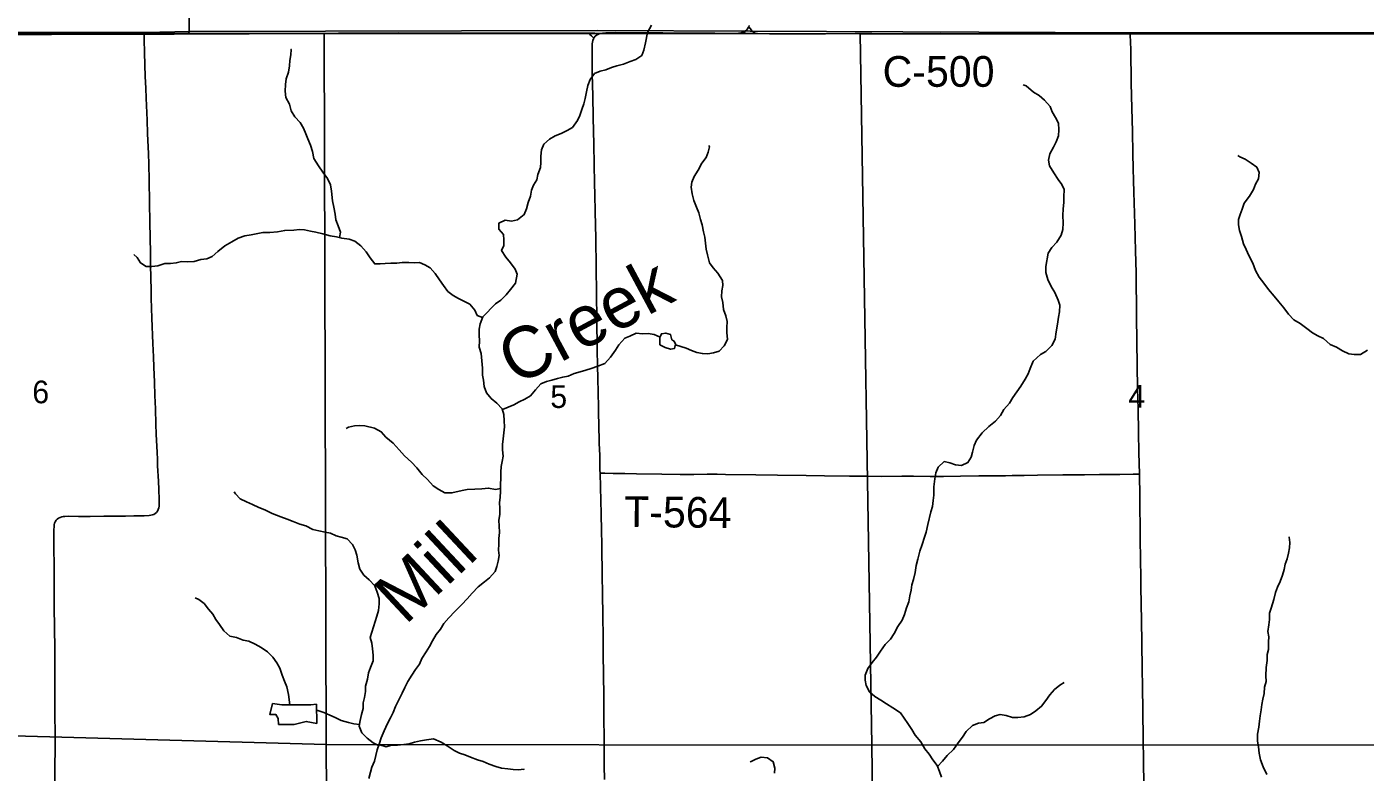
# Model space of a CAD drawing. Extents: x 1874609 to 2204689, y 815661 to 1281160.
# Drawn here: x 2015153 to 2028222, y 1083063 to 1090342 of the extents above; entities that cross this region are included whole.
import ezdxf

# ---------------------------------------------------------------- set-up
doc = ezdxf.new("R2010")
doc.units = 0
for name, color, linetype in [('GM_X_County_Road', 7, 'Continuous'), ('GM_X_County_Road_Text', 7, 'Continuous'), ('GM_X_Minor_Lake', 7, 'Continuous'), ('GM_X_Minor_River', 7, 'Continuous'), ('GM_X_Minor_River_Text', 7, 'Continuous'), ('GM_X_Section', 7, 'Continuous'), ('GM_X_Section_Text', 7, 'Continuous'), ('GM_X_State_Route', 7, 'Continuous'), ('GM_X_Township', 7, 'Continuous'), ('GM_X_Township_Road', 7, 'Continuous'), ('GM_X_Township_Road_Text', 7, 'Continuous')]:
    doc.layers.add(name, color=color, linetype=linetype)

msp = doc.modelspace()

# ---------------------------------------------------------------- linework, layer by layer
at = {"layer": 'GM_X_County_Road'}
for points in [[(2014136, 1090278), (2014258, 1090279), (2014533, 1090279), (2014696, 1090280), (2015031, 1090278), (2015407, 1090278), (2015408, 1090278), (2015670, 1090277), (2015818, 1090276), (2016179, 1090277), (2016298, 1090277)], [(2016298, 1090277), (2016573, 1090276), (2016737, 1090276)], [(2016737, 1090276), (2016753, 1090276), (2016917, 1090277), (2017081, 1090277), (2017212, 1090277), (2017409, 1090277), (2017540, 1090277), (2017737, 1090278), (2018197, 1090280), (2018443, 1090280), (2018590, 1090280), (2018787, 1090282), (2019000, 1090280), (2019165, 1090280), (2019345, 1090281), (2019673, 1090281), (2019952, 1090281), (2020083, 1090281), (2020296, 1090281), (2020460, 1090281), (2020620, 1090281)], [(2020620, 1090281), (2020624, 1090281), (2020699, 1090281), (2020723, 1090278), (2020745, 1090274)], [(2020620, 1090281), (2020644, 1090273), (2020652, 1090268), (2020668, 1090255), (2020690, 1090231)], [(2022146, 1090288), (2022161, 1090282), (2022168, 1090280), (2022174, 1090279), (2022268, 1090277)], [(2022203, 1090342), (2022216, 1090325), (2022230, 1090309), (2022246, 1090294), (2022261, 1090282), (2022268, 1090277)], [(2022268, 1090277), (2022289, 1090276), (2022404, 1090273), (2022634, 1090274), (2022951, 1090274), (2023241, 1090276), (2023405, 1090275), (2023618, 1090274), (2023717, 1090274), (2024078, 1090275), (2024193, 1090274), (2024291, 1090273), (2024488, 1090274), (2024668, 1090275), (2024882, 1090275), (2025013, 1090276), (2025161, 1090278), (2025226, 1090279), (2025357, 1090280), (2025456, 1090280), (2025603, 1090278), (2025833, 1090277), (2025927, 1090278)], [(2025927, 1090278), (2025981, 1090278), (2026178, 1090278), (2026325, 1090278), (2026522, 1090279), (2026604, 1090279), (2026834, 1090279), (2027014, 1090279), (2027162, 1090279), (2027326, 1090278), (2027523, 1090277), (2027621, 1090277), (2027835, 1090277), (2027949, 1090278), (2028113, 1090278), (2028294, 1090277), (2028458, 1090277), (2028596, 1090276)]]:
    msp.add_lwpolyline(points, dxfattribs=at)
at = {"layer": 'GM_X_Minor_Lake'}
for points in [[(2021452, 1087285), (2021440, 1087337), (2021392, 1087352), (2021350, 1087344), (2021336, 1087308), (2021335, 1087238), (2021385, 1087211), (2021439, 1087193), (2021479, 1087201), (2021488, 1087243), (2021476, 1087273)], [(2021476, 1087273), (2021452, 1087285)], [(2017983, 1083727), (2017926, 1083723), (2017760, 1083720), (2017644, 1083721), (2017554, 1083734), (2017525, 1083628), (2017585, 1083627), (2017609, 1083587), (2017611, 1083531), (2017763, 1083528), (2017882, 1083559), (2017986, 1083538)], [(2017986, 1083538), (2017983, 1083727)]]:
    msp.add_lwpolyline(points, dxfattribs=at)
at = {"layer": 'GM_X_Minor_River'}
for points in [[(2019782, 1085931), (2019782, 1085993), (2019786, 1086048), (2019794, 1086098), (2019805, 1086150), (2019799, 1086210), (2019799, 1086264), (2019804, 1086320), (2019812, 1086377), (2019818, 1086437), (2019815, 1086495), (2019811, 1086555), (2019795, 1086611), (2019743, 1086668), (2019689, 1086712), (2019642, 1086767), (2019620, 1086831), (2019614, 1086890), (2019603, 1086940), (2019603, 1087010), (2019597, 1087080), (2019590, 1087153), (2019570, 1087213), (2019572, 1087275), (2019571, 1087331), (2019571, 1087390), (2019579, 1087442), (2019606, 1087510), (2019730, 1087637), (2019783, 1087673), (2019835, 1087725), (2019877, 1087777), (2019926, 1087839), (2019940, 1087925), (2019923, 1087975), (2019875, 1088038), (2019831, 1088092), (2019789, 1088157), (2019810, 1088207), (2019812, 1088263), (2019808, 1088313), (2019764, 1088366), (2019763, 1088426), (2019823, 1088454), (2019885, 1088445), (2019945, 1088457), (2020010, 1088509), (2020034, 1088563), (2020048, 1088625), (2020073, 1088687), (2020081, 1088747), (2020101, 1088797), (2020132, 1088849), (2020144, 1088901), (2020168, 1088967), (2020171, 1089017), (2020173, 1089080), (2020179, 1089140), (2020202, 1089196), (2020258, 1089244), (2020312, 1089277), (2020372, 1089301), (2020429, 1089329), (2020483, 1089359), (2020531, 1089427), (2020554, 1089477), (2020574, 1089535), (2020592, 1089591), (2020607, 1089643), (2020619, 1089707), (2020633, 1089769), (2020654, 1089827), (2020698, 1089887), (2020752, 1089909), (2020807, 1089921), (2020863, 1089946), (2020915, 1089960), (2020981, 1089978), (2021045, 1090003), (2021100, 1090021), (2021158, 1090063), (2021178, 1090115), (2021193, 1090185), (2021215, 1090285), (2021252, 1090359)], [(2018207, 1088283), (2018215, 1088336), (2018194, 1088398), (2018172, 1088458), (2018164, 1088511), (2018152, 1088581), (2018139, 1088643), (2018129, 1088736), (2018119, 1088798), (2018090, 1088860), (2018044, 1088923), (2018000, 1088985), (2017957, 1089056), (2017943, 1089124), (2017925, 1089186), (2017899, 1089247), (2017878, 1089297), (2017856, 1089351), (2017822, 1089406), (2017770, 1089462), (2017735, 1089521), (2017717, 1089587), (2017681, 1089652), (2017675, 1089714), (2017680, 1089780), (2017686, 1089834), (2017708, 1089898), (2017719, 1089962), (2017723, 1090013), (2017731, 1090069), (2017734, 1090121), (2017738, 1090121)], [(2023742, 1084667), (2023767, 1084727), (2023775, 1084785), (2023787, 1084840), (2023794, 1084892), (2023812, 1084946), (2023828, 1085014), (2023839, 1085082), (2023855, 1085144), (2023873, 1085222), (2023896, 1085286), (2023920, 1085357), (2023935, 1085407), (2023951, 1085483), (2023982, 1085605), (2023998, 1085657), (2024002, 1085715), (2024011, 1085769), (2024009, 1085850), (2024019, 1085928), (2024028, 1085988), (2024052, 1086042), (2024112, 1086096), (2024165, 1086083), (2024223, 1086065), (2024279, 1086057), (2024343, 1086086), (2024373, 1086140), (2024389, 1086190), (2024404, 1086253), (2024426, 1086307), (2024481, 1086378), (2024547, 1086440), (2024613, 1086490), (2024660, 1086548), (2024694, 1086606), (2024749, 1086668), (2024781, 1086722), (2024821, 1086778), (2024860, 1086832), (2024902, 1086900), (2024932, 1086952), (2024951, 1087006), (2024981, 1087076), (2025050, 1087141), (2025102, 1087173), (2025162, 1087231), (2025193, 1087293), (2025205, 1087363), (2025218, 1087437), (2025228, 1087508), (2025238, 1087558), (2025239, 1087624), (2025225, 1087674), (2025191, 1087749), (2025157, 1087805), (2025124, 1087874), (2025104, 1087944), (2025102, 1088000), (2025125, 1088130), (2025161, 1088186), (2025212, 1088240), (2025254, 1088308), (2025269, 1088362), (2025273, 1088427), (2025269, 1088499), (2025274, 1088563), (2025278, 1088625), (2025280, 1088681), (2025281, 1088752), (2025259, 1088802), (2025225, 1088852), (2025181, 1088917), (2025140, 1088983), (2025130, 1089040), (2025144, 1089102), (2025179, 1089166), (2025205, 1089220), (2025227, 1089276), (2025230, 1089336), (2025226, 1089400), (2025198, 1089457), (2025166, 1089513), (2025147, 1089563), (2025091, 1089626), (2025037, 1089672), (2024983, 1089703), (2024913, 1089764), (2024883, 1089774)], [(2021486, 1087237), (2021590, 1087204), (2021644, 1087180), (2021696, 1087161), (2021750, 1087151), (2021804, 1087150), (2021858, 1087160), (2021914, 1087176), (2021963, 1087228), (2021995, 1087290), (2021989, 1087356), (2021989, 1087406), (2021992, 1087464), (2021978, 1087521), (2021956, 1087581), (2021951, 1087649), (2021937, 1087706), (2021939, 1087764), (2021950, 1087816), (2021946, 1087866), (2021902, 1087937), (2021856, 1087987), (2021821, 1088037), (2021801, 1088114), (2021787, 1088170), (2021779, 1088230), (2021774, 1088287), (2021762, 1088341), (2021748, 1088407), (2021731, 1088459), (2021715, 1088526), (2021691, 1088580), (2021667, 1088645), (2021650, 1088711), (2021640, 1088775), (2021648, 1088825), (2021669, 1088881), (2021709, 1088943), (2021746, 1089009), (2021786, 1089065), (2021806, 1089117), (2021818, 1089171), (2021813, 1089183)], [(2027124, 1088033), (2027086, 1088108), (2027061, 1088168), (2027035, 1088222), (2027013, 1088295), (2026996, 1088353), (2026986, 1088407), (2026984, 1088460), (2027000, 1088510), (2027021, 1088562), (2027041, 1088620), (2027093, 1088688), (2027132, 1088754), (2027150, 1088804), (2027181, 1088856), (2027185, 1088920), (2027163, 1088970), (2027109, 1089009), (2027049, 1089051), (2026997, 1089072), (2026979, 1089084)], [(2019602, 1087502), (2019551, 1087524), (2019528, 1087575), (2019478, 1087633), (2019422, 1087664), (2019370, 1087688), (2019318, 1087718), (2019266, 1087757), (2019222, 1087815), (2019183, 1087870), (2019141, 1087934), (2019093, 1087989), (2019041, 1088019), (2018987, 1088040), (2018935, 1088038), (2018883, 1088042), (2018819, 1088041), (2018767, 1088033), (2018709, 1088033), (2018654, 1088030), (2018604, 1088026), (2018550, 1088026), (2018506, 1088087), (2018467, 1088143), (2018415, 1088202), (2018355, 1088248), (2018301, 1088267), (2018229, 1088277), (2018177, 1088292), (2018115, 1088302), (2018043, 1088319), (2017977, 1088335), (2017925, 1088346), (2017865, 1088358), (2017815, 1088362), (2017760, 1088357), (2017672, 1088353), (2017600, 1088340), (2017526, 1088332), (2017458, 1088332), (2017394, 1088321), (2017343, 1088311), (2017281, 1088302), (2017217, 1088278), (2017155, 1088242), (2017088, 1088204), (2017018, 1088147), (2016962, 1088099), (2016911, 1088077), (2016853, 1088071), (2016789, 1088050), (2016725, 1088046), (2016665, 1088049), (2016613, 1088037), (2016557, 1088031), (2016502, 1088032), (2016434, 1088008), (2016374, 1088002), (2016320, 1088001), (2016262, 1088037), (2016230, 1088090), (2016198, 1088118)], [(2028244, 1087183), (2028177, 1087143), (2028113, 1087142), (2028061, 1087150), (2027999, 1087177), (2027943, 1087213), (2027879, 1087240), (2027815, 1087298), (2027759, 1087325), (2027707, 1087353), (2027652, 1087396), (2027586, 1087446), (2027526, 1087479), (2027472, 1087537), (2027428, 1087598), (2027379, 1087656), (2027333, 1087713), (2027279, 1087777), (2027233, 1087840), (2027185, 1087898), (2027152, 1087961), (2027124, 1088033)], [(2019797, 1086604), (2019855, 1086627), (2019910, 1086651), (2019962, 1086679), (2020016, 1086706), (2020070, 1086738), (2020121, 1086798), (2020171, 1086856), (2020229, 1086880), (2020280, 1086891), (2020336, 1086907), (2020386, 1086921), (2020440, 1086932), (2020498, 1086958), (2020556, 1086972), (2020613, 1086988), (2020663, 1087007), (2020729, 1087029), (2020799, 1087053), (2020854, 1087116), (2020902, 1087184), (2020935, 1087236), (2020993, 1087302), (2021043, 1087322), (2021102, 1087352), (2021164, 1087345), (2021220, 1087347), (2021278, 1087336), (2021337, 1087312)], [(2019779, 1085833), (2019729, 1085825), (2019663, 1085838), (2019595, 1085830), (2019527, 1085826), (2019454, 1085823), (2019404, 1085813), (2019304, 1085790), (2019236, 1085792), (2019176, 1085825), (2019120, 1085861), (2019066, 1085922), (2019014, 1085972), (2018961, 1086035), (2018909, 1086091), (2018841, 1086154), (2018789, 1086211), (2018731, 1086275), (2018660, 1086336), (2018614, 1086388), (2018548, 1086423), (2018454, 1086445), (2018404, 1086448), (2018354, 1086444), (2018295, 1086432), (2018271, 1086421)], [(2018492, 1083003), (2018510, 1083063), (2018522, 1083113), (2018549, 1083171), (2018563, 1083228), (2018573, 1083282), (2018594, 1083338), (2018614, 1083400), (2018642, 1083468), (2018675, 1083538), (2018705, 1083594), (2018730, 1083648), (2018754, 1083704), (2018778, 1083756), (2018819, 1083834), (2018843, 1083890), (2018873, 1083948), (2018912, 1084012), (2018950, 1084068), (2018987, 1084120), (2019009, 1084174), (2019053, 1084240), (2019084, 1084292), (2019114, 1084346), (2019150, 1084408), (2019193, 1084460), (2019225, 1084516), (2019273, 1084570), (2019334, 1084632), (2019400, 1084701), (2019453, 1084757), (2019501, 1084813), (2019560, 1084875), (2019622, 1084921), (2019672, 1084962), (2019725, 1085022), (2019743, 1085072), (2019755, 1085125), (2019766, 1085181), (2019760, 1085233), (2019762, 1085289), (2019762, 1085345), (2019769, 1085405), (2019767, 1085468), (2019763, 1085522), (2019772, 1085584), (2019772, 1085638), (2019768, 1085696), (2019775, 1085747), (2019779, 1085809), (2019779, 1085875), (2019782, 1085931)], [(2018589, 1083324), (2018536, 1083352), (2018478, 1083397), (2018426, 1083447), (2018400, 1083512), (2018409, 1083570), (2018421, 1083626), (2018437, 1083684), (2018438, 1083740), (2018450, 1083794), (2018460, 1083852), (2018462, 1083905), (2018479, 1083971), (2018491, 1084033), (2018509, 1084087), (2018534, 1084151), (2018534, 1084207), (2018528, 1084269), (2018521, 1084322), (2018507, 1084378), (2018538, 1084482), (2018556, 1084536), (2018570, 1084588), (2018587, 1084642), (2018595, 1084707), (2018595, 1084761), (2018575, 1084823), (2018550, 1084883), (2018496, 1084942), (2018444, 1084988), (2018404, 1085047), (2018389, 1085109), (2018375, 1085184), (2018359, 1085234), (2018333, 1085286), (2018282, 1085341), (2018224, 1085359), (2018174, 1085370), (2018120, 1085396), (2018068, 1085408), (2018006, 1085421), (2017947, 1085435), (2017878, 1085470), (2017818, 1085486), (2017754, 1085513), (2017694, 1085535), (2017634, 1085558), (2017548, 1085590), (2017478, 1085625), (2017420, 1085649), (2017356, 1085676), (2017298, 1085704), (2017238, 1085733), (2017192, 1085783), (2017178, 1085801)], [(2027263, 1083040), (2027224, 1083115), (2027201, 1083186), (2027187, 1083248), (2027179, 1083310), (2027169, 1083367), (2027170, 1083435), (2027184, 1083503), (2027191, 1083561), (2027195, 1083613), (2027205, 1083673), (2027213, 1083726), (2027222, 1083776), (2027234, 1083832), (2027240, 1083894), (2027255, 1083948), (2027251, 1084004), (2027255, 1084085), (2027264, 1084155), (2027266, 1084213), (2027278, 1084263), (2027277, 1084335), (2027281, 1084385), (2027271, 1084436), (2027280, 1084504), (2027286, 1084556), (2027286, 1084616), (2027303, 1084666), (2027329, 1084750), (2027345, 1084819), (2027366, 1084871), (2027390, 1084927), (2027414, 1084989), (2027431, 1085043), (2027441, 1085095), (2027459, 1085147), (2027474, 1085201), (2027484, 1085253), (2027486, 1085307), (2027479, 1085360), (2027477, 1085360)], [(2017722, 1083721), (2017709, 1083823), (2017693, 1083897), (2017669, 1083954), (2017647, 1084012), (2017624, 1084079), (2017596, 1084133), (2017556, 1084187), (2017504, 1084240), (2017443, 1084282), (2017383, 1084313), (2017321, 1084343), (2017267, 1084352), (2017201, 1084380), (2017137, 1084393), (2017077, 1084445), (2017035, 1084506), (2016999, 1084556), (2016971, 1084607), (2016928, 1084657), (2016886, 1084710), (2016834, 1084750), (2016798, 1084766)], [(2024086, 1083015), (2024066, 1083070), (2024041, 1083128), (2023999, 1083186), (2023963, 1083241), (2023923, 1083291), (2023882, 1083360), (2023828, 1083426), (2023794, 1083479), (2023756, 1083539), (2023721, 1083592), (2023683, 1083642), (2023609, 1083691), (2023547, 1083731), (2023491, 1083768), (2023435, 1083802), (2023381, 1083847), (2023350, 1083911), (2023338, 1083961), (2023338, 1084012), (2023364, 1084076), (2023409, 1084136), (2023451, 1084187), (2023488, 1084245), (2023536, 1084311), (2023588, 1084361), (2023623, 1084417), (2023657, 1084487), (2023702, 1084547), (2023722, 1084605), (2023742, 1084667)], [(2024045, 1083119), (2024095, 1083170), (2024141, 1083226), (2024202, 1083285), (2024246, 1083351), (2024289, 1083407), (2024327, 1083461), (2024387, 1083519), (2024446, 1083543), (2024498, 1083550), (2024552, 1083584), (2024608, 1083614), (2024658, 1083626), (2024716, 1083617), (2024778, 1083597), (2024829, 1083597), (2024893, 1083604), (2024955, 1083626), (2025005, 1083664), (2025062, 1083707), (2025104, 1083763), (2025144, 1083819), (2025187, 1083871), (2025241, 1083913), (2025283, 1083939)], [(2018403, 1083530), (2018348, 1083536), (2018296, 1083550), (2018224, 1083567), (2018164, 1083597), (2018112, 1083620), (2018054, 1083648), (2017984, 1083669)], [(2018592, 1083334), (2018662, 1083311), (2018714, 1083329), (2018774, 1083329), (2018834, 1083334), (2018888, 1083340), (2018938, 1083356), (2018999, 1083371), (2019057, 1083379), (2019123, 1083389), (2019199, 1083358), (2019257, 1083321), (2019325, 1083277), (2019379, 1083250), (2019431, 1083232), (2019485, 1083212), (2019553, 1083185), (2019609, 1083167), (2019667, 1083142), (2019733, 1083118), (2019787, 1083103), (2019849, 1083095), (2019901, 1083091), (2019951, 1083086), (2020009, 1083092), (2020003, 1083086)], [(2022455, 1083054), (2022458, 1083104), (2022442, 1083166), (2022386, 1083203), (2022324, 1083209), (2022272, 1083192), (2022220, 1083166), (2022216, 1083168)]]:
    msp.add_lwpolyline(points, dxfattribs=at)
at = {"layer": 'GM_X_Section'}
for points in [[(2016591, 1090271), (2018057, 1090275), (2018078, 1083333), (2012556, 1083488), (2012554, 1083526), (2012460, 1090257), (2014195, 1090263)], [(2018057, 1090275), (2019058, 1090275), (2022096, 1090275), (2023292, 1090274), (2023405, 1083329), (2018078, 1083333)], [(2023292, 1090274), (2023919, 1090274), (2026274, 1090274), (2028575, 1090274), (2028704, 1083332), (2023405, 1083329)], [(2012556, 1083488), (2018078, 1083333), (2018111, 1078074), (2012685, 1078221)], [(2023405, 1083329), (2023472, 1078046), (2018111, 1078074), (2018078, 1083333)], [(2023405, 1083329), (2028704, 1083332), (2028739, 1078077), (2023472, 1078046)]]:
    msp.add_lwpolyline(points, close=True, dxfattribs=at)
at = {"layer": 'GM_X_State_Route'}
msp.add_lwpolyline([(2020794, 1082993), (2020792, 1083125), (2020791, 1083354), (2020789, 1083633), (2020787, 1083797), (2020785, 1084027), (2020782, 1084207), (2020780, 1084388), (2020777, 1084584), (2020774, 1084814), (2020772, 1084978), (2020770, 1085077), (2020768, 1085175), (2020767, 1085290), (2020764, 1085421), (2020760, 1085585), (2020754, 1085847), (2020751, 1085983), (2020750, 1086012), (2020747, 1086159), (2020743, 1086274), (2020739, 1086471), (2020737, 1086553), (2020735, 1086635), (2020732, 1086766), (2020728, 1086913), (2020726, 1087028), (2020724, 1087192), (2020720, 1087487), (2020716, 1087733), (2020713, 1087996), (2020708, 1088275), (2020704, 1088537), (2020701, 1088701), (2020698, 1088816), (2020693, 1088997), (2020690, 1089193), (2020684, 1089456), (2020679, 1089669), (2020675, 1089882), (2020673, 1090030), (2020673, 1090145), (2020675, 1090177), (2020677, 1090193), (2020681, 1090209), (2020686, 1090223), (2020690, 1090231), (2020694, 1090237), (2020703, 1090249), (2020715, 1090259), (2020728, 1090267), (2020743, 1090273), (2020745, 1090274), (2020758, 1090278), (2020774, 1090280), (2020806, 1090283), (2020904, 1090285), (2021036, 1090284), (2021364, 1090282), (2021512, 1090281), (2021675, 1090279), (2021872, 1090279), (2022069, 1090278), (2022103, 1090279), (2022119, 1090281), (2022136, 1090285), (2022146, 1090288), (2022152, 1090290), (2022167, 1090298), (2022181, 1090309), (2022192, 1090322), (2022201, 1090337), (2022203, 1090342), (2022207, 1090353)], dxfattribs=at)
at = {"layer": 'GM_X_Township'}
for points in [[(2028602, 1090283), (2025941, 1090283), (2022216, 1090298), (2020721, 1090306), (2016745, 1090295), (2016307, 1090285), (2014137, 1090288), (2013944, 1098634), (2013829, 1103586), (2013662, 1110812), (2013523, 1116786), (2016220, 1116802), (2020156, 1116833), (2021874, 1116815), (2022479, 1116818), (2023245, 1116823), (2024866, 1116799), (2027656, 1116790), (2029223, 1116749)], [(2012823, 1068445), (2012701, 1077595), (2012704, 1078242), (2012651, 1080956), (2012630, 1081351), (2012541, 1086252), (2012470, 1090289), (2012641, 1090280), (2014137, 1090288), (2016307, 1090285), (2016745, 1090295), (2020721, 1090306), (2022216, 1090298), (2025941, 1090283), (2028602, 1090283)]]:
    msp.add_lwpolyline(points, dxfattribs=at)
at = {"layer": 'GM_X_Township_Road'}
for points in [[(2016737, 1090276), (2016738, 1090315), (2016739, 1090495), (2016739, 1090692), (2016737, 1090824), (2016736, 1090873), (2016735, 1090971), (2016734, 1091053), (2016733, 1091174)], [(2015426, 1082967), (2015427, 1083082), (2015429, 1083328), (2015426, 1083738), (2015426, 1083935), (2015426, 1084132), (2015426, 1084264), (2015424, 1084477), (2015422, 1084674), (2015421, 1085068), (2015418, 1085265), (2015417, 1085429), (2015419, 1085462), (2015421, 1085478), (2015425, 1085494), (2015431, 1085509), (2015440, 1085523), (2015451, 1085535), (2015463, 1085545), (2015478, 1085552), (2015494, 1085557), (2015510, 1085560), (2015526, 1085561), (2015559, 1085562), (2015658, 1085561), (2015773, 1085560), (2015904, 1085562), (2016117, 1085564), (2016199, 1085567), (2016298, 1085568), (2016347, 1085570), (2016364, 1085572), (2016379, 1085575), (2016394, 1085581), (2016408, 1085590), (2016420, 1085601), (2016430, 1085614), (2016437, 1085629), (2016442, 1085644), (2016445, 1085660), (2016447, 1085677), (2016446, 1085726), (2016441, 1085824), (2016438, 1085906), (2016431, 1086054), (2016428, 1086119), (2016425, 1086185), (2016417, 1086365), (2016414, 1086463), (2016409, 1086611), (2016404, 1086742), (2016399, 1086873), (2016394, 1087020), (2016391, 1087118), (2016385, 1087250), (2016375, 1087496), (2016369, 1087693), (2016369, 1087725), (2016368, 1087758), (2016364, 1087905), (2016362, 1088004), (2016360, 1088135), (2016356, 1088431), (2016352, 1088627), (2016349, 1088840), (2016344, 1089004), (2016340, 1089103), (2016332, 1089299), (2016327, 1089431), (2016319, 1089644), (2016315, 1089742), (2016310, 1089857), (2016303, 1090087), (2016300, 1090218), (2016298, 1090277)], [(2026017, 1085974), (2026012, 1086185), (2026008, 1086382), (2026004, 1086611), (2026000, 1086808), (2025992, 1087268), (2025989, 1087514), (2025984, 1087940), (2025978, 1088153), (2025971, 1088416), (2025962, 1088727), (2025959, 1088842), (2025957, 1088957), (2025954, 1089104), (2025949, 1089318), (2025943, 1089547), (2025938, 1089793), (2025932, 1090121), (2025928, 1090262), (2025927, 1090278)], [(2020751, 1085983), (2020797, 1085982), (2020879, 1085981), (2020994, 1085980), (2021108, 1085978), (2021354, 1085974), (2021534, 1085972), (2021665, 1085972), (2021796, 1085973), (2021894, 1085973), (2021976, 1085972), (2022271, 1085968), (2022483, 1085964), (2022762, 1085961), (2022942, 1085959), (2023188, 1085955), (2023352, 1085954), (2023499, 1085951), (2023696, 1085953), (2023810, 1085953), (2023974, 1085951), (2024105, 1085951), (2024269, 1085953), (2024449, 1085956), (2024613, 1085958), (2024711, 1085959), (2024776, 1085960), (2024891, 1085962), (2025022, 1085964), (2025268, 1085966), (2025481, 1085967), (2025628, 1085970), (2025825, 1085972), (2025956, 1085973), (2025973, 1085973), (2026017, 1085974)], [(2026059, 1081917), (2026057, 1082224), (2026056, 1082560), (2026057, 1082664), (2026059, 1082823), (2026059, 1082938), (2026056, 1083174), (2026053, 1083391), (2026051, 1083659), (2026047, 1083905), (2026045, 1084067), (2026041, 1084331), (2026037, 1084541), (2026031, 1084873), (2026030, 1084938), (2026027, 1085168), (2026025, 1085315), (2026020, 1085791), (2026017, 1085939), (2026017, 1085974)]]:
    msp.add_lwpolyline(points, dxfattribs=at)

# ---------------------------------------------------------------- texts
at = {"layer": 'GM_X_County_Road_Text'}
msp.add_text('C-500', height=300, rotation=0, dxfattribs=at).set_placement((2023510, 1089756))
at = {"layer": 'GM_X_Minor_River_Text'}
for s, height, rotation, p in [('Creek', 500.3, 28.2534, (2019934, 1086830)), ('Mill', 500.2, 43.0662, (2018848, 1084493))]:
    msp.add_text(s, height=height, rotation=rotation, dxfattribs=at).set_placement(p)
at = {"layer": 'GM_X_Section_Text'}
for s, p in [('6', (2015207, 1086666)), ('5', (2020265, 1086620)), ('4', (2025910, 1086623))]:
    msp.add_text(s, height=221, rotation=0, dxfattribs=at).set_placement(p)
at = {"layer": 'GM_X_Township_Road_Text'}
msp.add_text('T-564', height=300, rotation=359.4377, dxfattribs=at).set_placement((2020985, 1085458))

doc.saveas('drawing.dxf')
